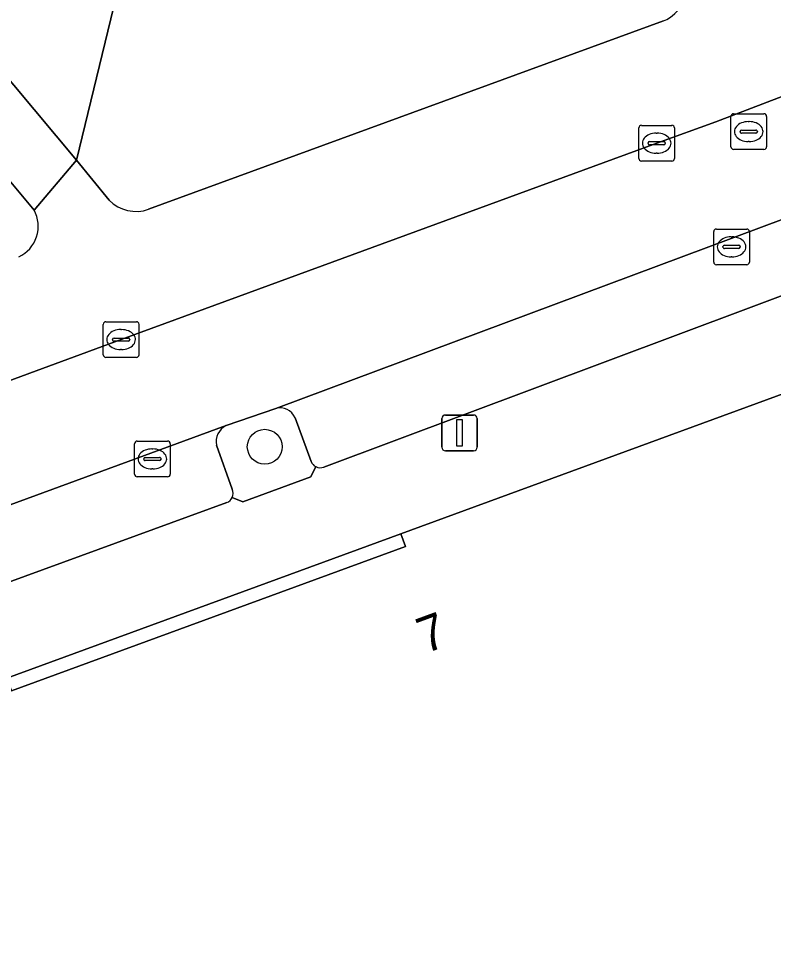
# Model space of a CAD drawing. Extents: x 159716 to 160783, y 383290 to 384031.
# Drawn here: x 160389.11 to 160410.24, y 383435.99 to 383462.26 of the extents above; entities that cross this region are included whole.
import ezdxf

# ---------------------------------------------------------------- set-up
doc = ezdxf.new("R2010")
doc.units = 0
for name, color, linetype in [('IMGEO_Boom', 7, 'Continuous'), ('IMGEO_Groenvoorziening', 7, 'Continuous'), ('IMGEO_Kolk', 7, 'Continuous'), ('IMGEO_Lichtmast', 7, 'Continuous'), ('IMGEO_Pand', 7, 'Continuous'), ('IMGEO_Pand_nummerreeks', 7, 'Continuous'), ('IMGEO_Parkeervlak_open', 7, 'Continuous'), ('IMGEO_Rijbaan_lokaal_open', 7, 'Continuous'), ('IMGEO_Rioolput', 7, 'Continuous'), ('IMGEO_Voetpad_open', 7, 'Continuous')]:
    doc.layers.add(name, color=color, linetype=linetype)

msp = doc.modelspace()

# ---------------------------------------------------------------- linework, layer by layer
at = {"layer": 'IMGEO_Boom'}
msp.add_circle((160396.001, 383450.265), 0.489, dxfattribs=at)
at = {"layer": 'IMGEO_Groenvoorziening'}
msp.add_lwpolyline([(160398.12, 383475.062), (160395.747, 383477.983), (160383.034, 383467.507), (160390.731, 383458.291), (160394.015, 383471.834)], close=True, dxfattribs=at)
for points in [[(160398.12, 383475.062), (160394.015, 383471.834), (160390.731, 383458.291), (160391.646, 383457.176)], [(160392.748, 383456.921), (160407.17, 383462.202)], [(160389.54, 383456.898), (160388.042, 383458.692)], [(160396.309, 383451.338), (160394.918, 383450.857)], [(160397.3, 383449.852), (160396.848, 383451.077)], [(160394.647, 383450.306), (160395.086, 383449.075)], [(160395.088, 383448.844), (160395.387, 383448.718), (160397.294, 383449.427), (160397.43, 383449.708)]]:
    msp.add_lwpolyline(points, dxfattribs=at)
for centre, radius, start, end in [((160406.869, 383463.012), 0.864, 290.3671, 30.0743), ((160392.391, 383457.889), 1.031, 223.7134, 290.229), ((160388.709, 383456.443), 0.947, 295.0848, 28.7274), ((160396.429, 383450.899), 0.455, 22.9969, 105.3278), ((160395.146, 383450.403), 0.509, 116.6837, 190.9373), ((160397.556, 383449.952), 0.275, 201.4031, 242.7469), ((160394.833, 383448.957), 0.279, 336.067, 24.9251)]:
    msp.add_arc(centre, radius, start, end, dxfattribs=at)
at = {"layer": 'IMGEO_Kolk'}
for p, q in [((160406.55, 383459.271), (160407.402, 383459.271)), ((160406.475, 383458.345), (160406.475, 383459.197)), ((160406.963, 383459.051), (160406.988, 383459.051)), ((160407.476, 383459.197), (160407.476, 383458.345)), ((160406.734, 383458.765), (160406.734, 383458.777)), ((160406.777, 383458.814), (160407.175, 383458.814)), ((160407.218, 383458.777), (160407.218, 383458.765)), ((160407.172, 383458.728), (160406.774, 383458.728)), ((160406.986, 383458.491), (160406.961, 383458.491)), ((160407.402, 383458.271), (160406.55, 383458.271)), ((160408.572, 383455.44), (160408.572, 383456.292)), ((160408.647, 383456.366), (160409.499, 383456.366)), ((160409.06, 383456.146), (160409.085, 383456.146)), ((160409.573, 383456.292), (160409.573, 383455.44)), ((160408.831, 383455.86), (160408.831, 383455.872)), ((160408.874, 383455.909), (160409.272, 383455.909)), ((160409.315, 383455.872), (160409.315, 383455.86)), ((160409.269, 383455.823), (160408.871, 383455.823)), ((160409.499, 383455.366), (160408.647, 383455.366)), ((160409.083, 383455.586), (160409.058, 383455.586)), ((160391.552, 383453.769), (160392.404, 383453.769)), ((160391.477, 383452.843), (160391.477, 383453.695)), ((160391.965, 383453.549), (160391.99, 383453.549)), ((160392.478, 383453.695), (160392.478, 383452.843)), ((160391.736, 383453.263), (160391.736, 383453.275)), ((160391.779, 383453.312), (160392.177, 383453.312)), ((160392.22, 383453.275), (160392.22, 383453.263)), ((160392.174, 383453.226), (160391.776, 383453.226)), ((160391.988, 383452.989), (160391.963, 383452.989)), ((160392.404, 383452.769), (160391.552, 383452.769)), ((160392.353, 383449.498), (160392.353, 383450.35)), ((160392.428, 383450.424), (160393.28, 383450.424)), ((160393.354, 383450.35), (160393.354, 383449.498)), ((160392.841, 383450.204), (160392.866, 383450.204)), ((160392.612, 383449.918), (160392.612, 383449.93)), ((160393.05, 383449.881), (160392.652, 383449.881)), ((160392.655, 383449.967), (160393.053, 383449.967)), ((160393.096, 383449.93), (160393.096, 383449.918)), ((160392.864, 383449.644), (160392.839, 383449.644)), ((160393.28, 383449.424), (160392.428, 383449.424))]:
    msp.add_line(p, q, dxfattribs=at)
for points in [[(160406.55, 383459.271), (160407.402, 383459.271)], [(160406.475, 383458.345), (160406.475, 383459.197)], [(160407.476, 383459.197), (160407.476, 383458.345)], [(160407.402, 383458.271), (160406.55, 383458.271)], [(160408.572, 383455.44), (160408.572, 383456.292)], [(160408.647, 383456.366), (160409.499, 383456.366)], [(160409.573, 383456.292), (160409.573, 383455.44)], [(160409.499, 383455.366), (160408.647, 383455.366)], [(160391.552, 383453.769), (160392.404, 383453.769)], [(160391.477, 383452.843), (160391.477, 383453.695)], [(160392.478, 383453.695), (160392.478, 383452.843)], [(160392.404, 383452.769), (160391.552, 383452.769)], [(160392.353, 383449.498), (160392.353, 383450.35)], [(160392.428, 383450.424), (160393.28, 383450.424)], [(160393.354, 383450.35), (160393.354, 383449.498)], [(160393.28, 383449.424), (160392.428, 383449.424)]]:
    msp.add_lwpolyline(points, dxfattribs=at)
for centre, radius, start, end in [((160406.552, 383459.195), 0.0765, 91.552, 178.448), ((160406.552, 383459.195), 0.0765, 91.552, 178.448), ((160407.4, 383459.195), 0.0765, 1.552, 88.448), ((160407.4, 383459.195), 0.0765, 1.552, 88.448), ((160406.774, 383458.774), 0.0403, 85.8775, 175.7526), ((160406.771, 383458.764), 0.0366, 178.938, 274.7102), ((160407.175, 383458.771), 0.043, 264.8664, 352.4533), ((160407.179, 383458.776), 0.0386, 1.7309, 96.639), ((160406.552, 383458.347), 0.0765, 181.552, 268.448), ((160406.552, 383458.347), 0.0765, 181.552, 268.448), ((160407.4, 383458.347), 0.0765, 271.552, 358.448), ((160407.4, 383458.347), 0.0765, 271.552, 358.448), ((160408.649, 383456.29), 0.0765, 91.552, 178.448), ((160408.649, 383456.29), 0.0765, 91.552, 178.448), ((160409.497, 383456.29), 0.0765, 1.552, 88.448), ((160409.497, 383456.29), 0.0765, 1.552, 88.448), ((160408.871, 383455.869), 0.0403, 85.8775, 175.7526), ((160408.868, 383455.859), 0.0366, 178.938, 274.7102), ((160409.272, 383455.866), 0.043, 264.8664, 352.4533), ((160409.276, 383455.871), 0.0386, 1.7309, 96.639), ((160408.649, 383455.442), 0.0765, 181.552, 268.448), ((160408.649, 383455.442), 0.0765, 181.552, 268.448), ((160409.497, 383455.442), 0.0765, 271.552, 358.448), ((160409.497, 383455.442), 0.0765, 271.552, 358.448), ((160391.554, 383453.693), 0.0765, 91.552, 178.448), ((160391.554, 383453.693), 0.0765, 91.552, 178.448), ((160392.402, 383453.693), 0.0765, 1.552, 88.448), ((160392.402, 383453.693), 0.0765, 1.552, 88.448), ((160391.776, 383453.272), 0.0403, 85.8775, 175.7526), ((160391.773, 383453.262), 0.0366, 178.938, 274.7102), ((160392.177, 383453.269), 0.043, 264.8664, 352.4533), ((160392.181, 383453.274), 0.0386, 1.7309, 96.639), ((160391.554, 383452.845), 0.0765, 181.552, 268.448), ((160391.554, 383452.845), 0.0765, 181.552, 268.448), ((160392.402, 383452.845), 0.0765, 271.552, 358.448), ((160392.402, 383452.845), 0.0765, 271.552, 358.448), ((160392.43, 383450.348), 0.0765, 91.552, 178.448), ((160392.43, 383450.348), 0.0765, 91.552, 178.448), ((160393.278, 383450.348), 0.0765, 1.552, 88.448), ((160393.278, 383450.348), 0.0765, 1.552, 88.448), ((160392.652, 383449.927), 0.0403, 85.8775, 175.7526), ((160392.649, 383449.917), 0.0366, 178.938, 274.7102), ((160393.053, 383449.924), 0.043, 264.8664, 352.4533), ((160393.057, 383449.929), 0.0386, 1.7309, 96.639), ((160392.43, 383449.5), 0.0765, 181.552, 268.448), ((160392.43, 383449.5), 0.0765, 181.552, 268.448), ((160393.278, 383449.5), 0.0765, 271.552, 358.448), ((160393.278, 383449.5), 0.0765, 271.552, 358.448)]:
    msp.add_arc(centre, radius, start, end, dxfattribs=at)
for centre, major_axis, ratio, start_param, end_param in [((160406.962, 383458.771), (-0.387, 0.002), 0.722429, 4.712389, 7.853982), ((160406.987, 383458.771), (-0.39, 0.002), 0.717154, 1.570796, 4.712389), ((160409.059, 383455.866), (-0.387, 0.002), 0.722429, 4.712389, 7.853982), ((160409.084, 383455.866), (-0.39, 0.002), 0.717154, 1.570796, 4.712389), ((160391.964, 383453.269), (-0.387, 0.002), 0.722429, 4.712389, 7.853982), ((160391.989, 383453.269), (-0.39, 0.002), 0.717154, 1.570796, 4.712389), ((160392.84, 383449.924), (-0.387, 0.002), 0.722429, 4.712389, 7.853982), ((160392.865, 383449.924), (-0.39, 0.002), 0.717154, 1.570796, 4.712389)]:
    msp.add_ellipse(centre, major_axis=major_axis, ratio=ratio, start_param=start_param, end_param=end_param, dxfattribs=at)
at = {"layer": 'IMGEO_Lichtmast'}
for p, q in [((160401.06, 383451.154), (160401.85, 383451.154)), ((160401.85, 383451.154), (160401.06, 383451.154)), ((160400.96, 383450.254), (160400.96, 383451.054)), ((160400.96, 383451.054), (160400.96, 383450.254)), ((160401.95, 383451.054), (160401.95, 383450.254)), ((160401.95, 383450.254), (160401.95, 383451.054)), ((160401.85, 383450.154), (160401.06, 383450.154)), ((160401.06, 383450.154), (160401.85, 383450.154))]:
    msp.add_line(p, q, dxfattribs=at)
msp.add_lwpolyline([(160401.38, 383451.029), (160401.53, 383451.029), (160401.53, 383450.279), (160401.38, 383450.279), (160401.38, 383451.029)], dxfattribs=at)
for centre, start, end in [((160401.06, 383451.054), 90, 180), ((160401.06, 383451.054), 90, 180), ((160401.85, 383451.054), 0, 90), ((160401.85, 383451.054), 360, 90), ((160401.06, 383450.254), 180, 270), ((160401.06, 383450.254), 180, 270), ((160401.85, 383450.254), 270, 0), ((160401.85, 383450.254), 270, 0)]:
    msp.add_arc(centre, 0.1, start, end, dxfattribs=at)
at = {"layer": 'IMGEO_Pand'}
msp.add_lwpolyline([(160423.676, 383445.899), (160420.848, 383450.162), (160420.792, 383450.244), (160420.678, 383450.167), (160417.932, 383454.418), (160415.5, 383453.583), (160399.809, 383447.828), (160399.94, 383447.471), (160388.91, 383443.429), (160388.78, 383443.786), (160383.421, 383441.823), (160383.334, 383441.767), (160385.51, 383438.389), (160384.777, 383437.913)], dxfattribs=at)
at = {"layer": 'IMGEO_Parkeervlak_open'}
for points in [[(160413.413, 383457.726), (160396.309, 383451.338)], [(160397.65, 383449.694), (160413.487, 383455.624)], [(160396.848, 383451.077), (160397.3, 383449.852)], [(160394.918, 383450.857), (160377.682, 383444.533)], [(160395.086, 383449.075), (160394.647, 383450.306)], [(160379.056, 383442.903), (160394.94, 383448.699)]]:
    msp.add_lwpolyline(points, dxfattribs=at)
for centre, radius, start, end in [((160396.429, 383450.899), 0.455, 22.9969, 105.3278), ((160395.146, 383450.403), 0.509, 116.6837, 190.9373), ((160397.556, 383449.952), 0.275, 201.4031, 242.7469), ((160397.556, 383449.953), 0.275, 242.768, 289.9496), ((160394.833, 383448.957), 0.279, 336.067, 24.9251), ((160394.835, 383448.954), 0.276, 292.3942, 336.4326)]:
    msp.add_arc(centre, radius, start, end, dxfattribs=at)
at = {"layer": 'IMGEO_Rijbaan_lokaal_open'}
msp.add_lwpolyline([(160413.413, 383457.726), (160414.355, 383458.079), (160415.032, 383458.338), (160419.59, 383460.282), (160420.476, 383460.662), (160432.306, 383465.692), (160434.119, 383466.447), (160440.546, 383469.169), (160439.234, 383472.166), (160414.256, 383461.59), (160411.383, 383460.426), (160408.637, 383459.367), (160406.976, 383458.771), (160391.978, 383453.269), (160378.421, 383448.278), (160373.951, 383446.647), (160375.101, 383443.604), (160376.222, 383444.022), (160377.682, 383444.533), (160394.918, 383450.857), (160396.309, 383451.338)], close=True, dxfattribs=at)
at = {"layer": 'IMGEO_Rioolput'}
for p, q in [((160409.129, 383459.596), (160409.981, 383459.596)), ((160409.054, 383458.67), (160409.054, 383459.522)), ((160409.542, 383459.376), (160409.567, 383459.376)), ((160410.055, 383459.522), (160410.055, 383458.67)), ((160409.313, 383459.09), (160409.313, 383459.102)), ((160409.751, 383459.053), (160409.353, 383459.053)), ((160409.356, 383459.139), (160409.754, 383459.139)), ((160409.797, 383459.102), (160409.797, 383459.09)), ((160409.565, 383458.816), (160409.54, 383458.816)), ((160409.981, 383458.596), (160409.129, 383458.596))]:
    msp.add_line(p, q, dxfattribs=at)
for points in [[(160409.129, 383459.596), (160409.981, 383459.596)], [(160409.054, 383458.67), (160409.054, 383459.522)], [(160410.055, 383459.522), (160410.055, 383458.67)], [(160409.981, 383458.596), (160409.129, 383458.596)]]:
    msp.add_lwpolyline(points, dxfattribs=at)
for centre, radius, start, end in [((160409.131, 383459.52), 0.0765, 91.552, 178.448), ((160409.131, 383459.52), 0.0765, 91.552, 178.448), ((160409.979, 383459.52), 0.0765, 1.552, 88.448), ((160409.979, 383459.52), 0.0765, 1.552, 88.448), ((160409.353, 383459.099), 0.0403, 85.8775, 175.7526), ((160409.35, 383459.089), 0.0366, 178.938, 274.7102), ((160409.754, 383459.096), 0.043, 264.8664, 352.4533), ((160409.758, 383459.101), 0.0386, 1.7309, 96.639), ((160409.131, 383458.672), 0.0765, 181.552, 268.448), ((160409.131, 383458.672), 0.0765, 181.552, 268.448), ((160409.979, 383458.672), 0.0765, 271.552, 358.448), ((160409.979, 383458.672), 0.0765, 271.552, 358.448)]:
    msp.add_arc(centre, radius, start, end, dxfattribs=at)
for centre, major_axis, ratio, start_param, end_param in [((160409.541, 383459.096), (-0.387, 0.002), 0.722429, 4.712389, 7.853982), ((160409.566, 383459.096), (-0.39, 0.002), 0.717154, 1.570796, 4.712389)]:
    msp.add_ellipse(centre, major_axis=major_axis, ratio=ratio, start_param=start_param, end_param=end_param, dxfattribs=at)
at = {"layer": 'IMGEO_Voetpad_open'}
for points in [[(160367.402, 383448.428), (160369.307, 383449.231), (160368.511, 383450.191), (160365.869, 383453.384), (160363.713, 383455.991), (160379.453, 383468.98), (160381.631, 383466.371), (160388.042, 383458.692), (160389.54, 383456.898), (160390.731, 383458.291), (160383.034, 383467.507), (160380.86, 383470.135), (160391.42, 383478.912), (160392.809, 383480.066)], [(160407.17, 383462.202), (160392.748, 383456.921)], [(160391.978, 383453.269), (160406.976, 383458.771), (160408.637, 383459.367), (160411.383, 383460.426), (160414.256, 383461.59)], [(160391.646, 383457.176), (160390.731, 383458.291), (160389.54, 383456.898)], [(160413.487, 383455.624), (160397.65, 383449.694)], [(160367.001, 383435.99), (160376.083, 383439.317), (160383.334, 383441.767), (160383.421, 383441.823), (160388.78, 383443.786), (160399.809, 383447.828), (160415.5, 383453.583)], [(160369.744, 383445.105), (160370.708, 383445.455), (160373.951, 383446.647), (160378.421, 383448.278), (160391.978, 383453.269)], [(160397.43, 383449.708), (160397.294, 383449.427), (160395.387, 383448.718), (160395.088, 383448.844)], [(160394.94, 383448.699), (160379.056, 383442.903)]]:
    msp.add_lwpolyline(points, dxfattribs=at)
msp.add_lwpolyline([(160388.78, 383443.786), (160388.91, 383443.429), (160399.94, 383447.471), (160399.809, 383447.828)], close=True, dxfattribs=at)
for centre, radius, start, end in [((160406.869, 383463.012), 0.864, 290.3671, 30.0743), ((160392.391, 383457.889), 1.031, 223.7134, 290.229), ((160388.709, 383456.443), 0.947, 295.0848, 28.7274), ((160397.556, 383449.953), 0.275, 242.768, 289.9496), ((160394.835, 383448.954), 0.276, 292.3942, 336.4326)]:
    msp.add_arc(centre, radius, start, end, dxfattribs=at)

# ---------------------------------------------------------------- texts
at = {"layer": 'IMGEO_Pand_nummerreeks'}
msp.add_text('7', height=1, rotation=20.128, dxfattribs=at).set_placement((160400.495, 383444.464))

doc.saveas('drawing.dxf')
